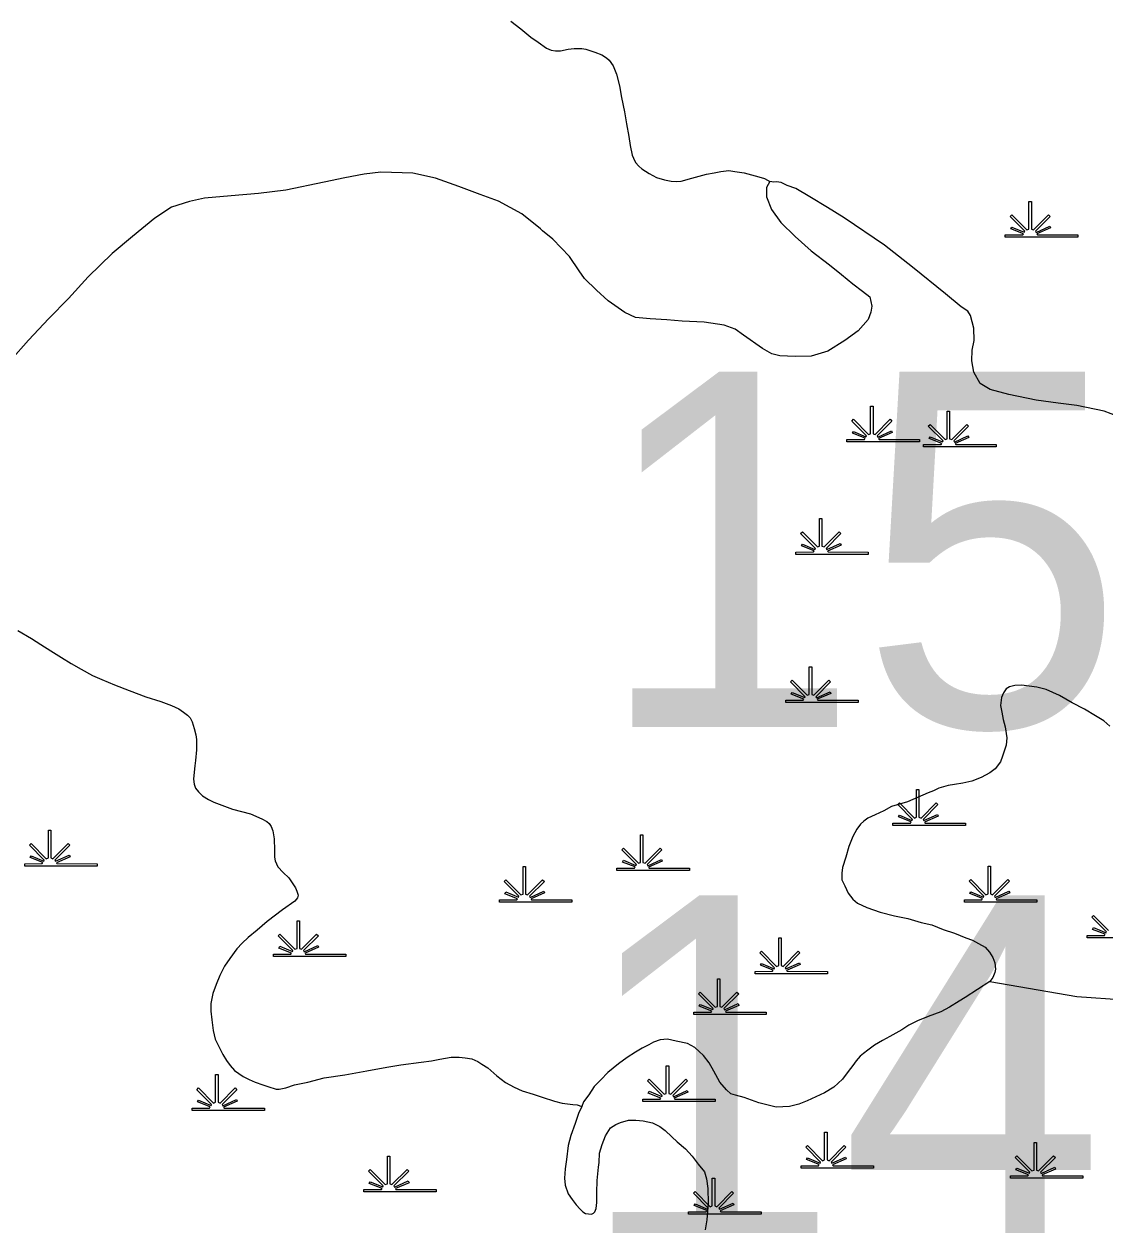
# Model space of a CAD drawing. Extents: x 2220236 to 2384410, y 720751 to 894131.
# Drawn here: x 2361132 to 2364379, y 847261 to 850868 of the extents above; entities that cross this region are included whole.
import ezdxf

# ---------------------------------------------------------------- set-up
doc = ezdxf.new("R2010")
doc.units = 0
for name, color, linetype in [('Exist Hydrographic Creek Single Shore', 7, 'Continuous'), ('Exist Hydrographic Misc Water Feature', 7, 'Continuous'), ('Exist Hydrographic Swamp CELL', 7, 'Continuous'), ('Exist Road Secondary Structure Standard Bridge Number Label', 7, 'Continuous')]:
    doc.layers.add(name, color=color, linetype=linetype)

msp = doc.modelspace()

# ---------------------------------------------------------------- linework, layer by layer
at = {"layer": 'Exist Hydrographic Creek Single Shore'}
for points in [[(2362594.3, 850876), (2362624.5, 850852.6), (2362654.7, 850828.2), (2362677, 850812.7), (2362701.3, 850795), (2362715.4, 850789), (2362728.2, 850786.9), (2362743.3, 850787.5), (2362767.1, 850791.8), (2362785.1, 850794.1), (2362794.6, 850794.5), (2362807.4, 850794.4), (2362819.3, 850792.3), (2362847.2, 850782.9), (2362867.6, 850774.5), (2362881.7, 850766.3), (2362889.6, 850759), (2362901.8, 850741.5), (2362912.3, 850717.3), (2362920.6, 850681.5), (2362926.9, 850647.3), (2362935.6, 850603.4), (2362942, 850567.5), (2362948.5, 850530), (2362952.6, 850502.3), (2362959, 850474), (2362963, 850464.3), (2362969.4, 850452.1), (2362979, 850441), (2362987.6, 850432.5), (2363009.8, 850418.7), (2363032, 850407.1), (2363055.9, 850399.2), (2363076.1, 850395.8), (2363093.2, 850394.8), (2363106, 850395.4), (2363137.8, 850404.2), (2363159.8, 850410.7), (2363182.6, 850416.5), (2363205.7, 850420.8), (2363225.5, 850424.9), (2363249.7, 850427.5), (2363267.5, 850424.9), (2363295.6, 850420.5), (2363317.8, 850414.9), (2363339.8, 850408.2), (2363356.4, 850403.3), (2363372.2, 850394.8)], [(2363372.2, 850394.8), (2363362.7, 850376.3), (2363362.9, 850348.4), (2363377.3, 850310.6), (2363405.8, 850271.4), (2363448.5, 850229.8), (2363496.9, 850186.5), (2363551.4, 850144.4), (2363587.7, 850115.7), (2363622, 850087.6), (2363650.5, 850065.8), (2363672.5, 850048.6), (2363679, 850020), (2363675.8, 850001.8), (2363667.5, 849980.1), (2363637.7, 849946.1), (2363598.1, 849917.6), (2363546.6, 849884.9), (2363496.7, 849869.8), (2363448.8, 849869.4), (2363402.8, 849870.8), (2363378.9, 849877.4), (2363350.4, 849892.7), (2363293.9, 849933.7), (2363268.8, 849951.7), (2363235.5, 849963.5), (2363175.4, 849972.5), (2363109.3, 849975.4), (2363063.2, 849979.4), (2363013.2, 849982.3), (2362969.1, 849986), (2362937, 850001.1), (2362886.6, 850036.8), (2362852.2, 850068.2), (2362815.6, 850103.8), (2362799.6, 850126.2), (2362770.9, 850169.3), (2362720.2, 850221.4), (2362690, 850246.4), (2362683.8, 850252.7), (2362627.4, 850298), (2362557, 850335.2), (2362502.7, 850355.9), (2362438.3, 850379.5), (2362368.1, 850404.6), (2362299.8, 850419.8), (2362203.9, 850422.5), (2362153.9, 850416.5), (2362095.9, 850405.9), (2362034.1, 850392.5), (2361918.2, 850369.1), (2361836.6, 850358.2), (2361754.5, 850351.6), (2361674.7, 850344.4), (2361628.8, 850334.3), (2361575, 850317.3), (2361525.2, 850284.7), (2361457.8, 850229.5), (2361396.6, 850178.7), (2361325.3, 850108.5), (2361266.2, 850043.7), (2361207, 849982.9), (2361145.6, 849918), (2361092.3, 849857.7)], [(2363424.5, 850383.1), (2363406.4, 850391.2), (2363392.3, 850393.3), (2363384.4, 850393), (2363372.2, 850394.8)], [(2364419.2, 849689.2), (2364376.8, 849704.9), (2364294.8, 849721.9), (2364238.7, 849728.8), (2364172.3, 849738.2), (2364090.2, 849755.5), (2364034.1, 849770.3), (2364003.9, 849788.1), (2363985.4, 849821.8), (2363979.1, 849856), (2363980.4, 849887.9), (2363986.1, 849917.7), (2363985.6, 849953.8), (2363975.2, 849992.1), (2363967.1, 850005.5), (2363946.9, 850017.8), (2363900.6, 850057), (2363801.5, 850137.6), (2363716.8, 850203.1), (2363595.6, 850285.1), (2363545.4, 850316.5), (2363492.9, 850348.2), (2363450.5, 850373.3), (2363424.5, 850383.1)], [(2364393.9, 848759.3), (2364375.5, 848775), (2364351.2, 848790.4), (2364317.3, 848810.3), (2364281, 848829.5), (2364242.7, 848851.6), (2364202.3, 848869), (2364174.4, 848876.7), (2364128.2, 848882.4), (2364108.2, 848881.6), (2364092.3, 848877.6), (2364082.4, 848871.3), (2364074.7, 848859.5), (2364068.7, 848845.5), (2364065.1, 848821.4), (2364069.2, 848801.2), (2364073.4, 848779), (2364079.8, 848757.3), (2364084.2, 848723.7), (2364082.4, 848701.6), (2364071, 848669), (2364065.1, 848651.7), (2364049.2, 848631.3), (2364033.3, 848619.2), (2364007.6, 848605), (2363979.8, 848594), (2363951.9, 848588), (2363927.7, 848583.7), (2363907.8, 848581.2), (2363879.9, 848572.5), (2363864.2, 848564.7), (2363848, 848559.1), (2363786.4, 848532), (2363738.4, 848517.5), (2363714.7, 848505.1), (2363688.9, 848492.5), (2363667, 848482.8), (2363655.2, 848474.1), (2363645.1, 848464.5), (2363633.5, 848450.2), (2363621.7, 848427.4), (2363610.1, 848397.4)], [(2363610.1, 848397.4), (2363600.6, 848365.8), (2363590.6, 848335.2), (2363589.1, 848317.8), (2363589.2, 848297.4), (2363597.5, 848279.7), (2363607.6, 848257.8), (2363621.8, 848239.7), (2363636.1, 848227.8), (2363664.2, 848214.2), (2363704.4, 848201), (2363746.6, 848189.6), (2363786.6, 848181.4), (2363826.8, 848169.9), (2363859, 848163), (2363893, 848149), (2363927.3, 848137.3), (2363961.3, 848123.9), (2363981.3, 848116.5), (2363999.4, 848106.4), (2364019.6, 848095.1), (2364032, 848080.8), (2364042.2, 848064.9), (2364048.1, 848048.7), (2364050.5, 848029.1), (2364048.6, 848019.2), (2364042.7, 848004.8), (2364033, 847992.9)], [(2364033, 847992.9), (2363959.5, 847944), (2363941.5, 847933.4), (2363911.8, 847915.1), (2363886.1, 847900.9), (2363848.3, 847886.9), (2363816.3, 847874.1), (2363790.5, 847861.6), (2363768.8, 847847.5), (2363732.9, 847827.4), (2363711, 847815), (2363687.3, 847800.9), (2363667.3, 847786), (2363653.5, 847776.5), (2363643.7, 847767.9), (2363631.8, 847754.3), (2363621.9, 847739.8), (2363608.2, 847722.2), (2363590.4, 847699.1), (2363564.8, 847675.1), (2363536.9, 847658.5), (2363511.1, 847646.6), (2363485.1, 847634.1), (2363459.2, 847624.2), (2363431.3, 847617.1), (2363391.3, 847614.8), (2363339.3, 847628.1), (2363295, 847643.7), (2363269, 847651.5), (2363255.1, 847655.2), (2363242.8, 847666.8), (2363222.5, 847690.6), (2363204.1, 847722.7), (2363189.9, 847748.4), (2363173.6, 847770.7), (2363147.3, 847794.2), (2363125.2, 847805.8), (2363091.1, 847813.3), (2363064.9, 847818.8), (2363043, 847817.2), (2363022.9, 847810.5), (2363009.1, 847802.7), (2362989.2, 847792), (2362969.4, 847780.4), (2362943.8, 847763.9), (2362917.9, 847745.5), (2362886.2, 847718.9), (2362864.5, 847696.7), (2362844.6, 847676.8), (2362828.9, 847652.5), (2362813, 847630.6), (2362807.3, 847617.2)], [(2364033, 847992.9), (2364294.7, 847947.6), (2364581.4, 847927.3), (2364868, 847927.6), (2365090.8, 847938.3), (2365324.5, 847907.5), (2365579.4, 847887.1), (2365845.1, 847835.7), (2366142.5, 847805), (2366408.2, 847732.9), (2366769.7, 847640.2), (2367024.9, 847557.8), (2367141.9, 847516.5), (2367248.1, 847495.9), (2367386, 847516.8), (2367905.5, 847631.3), (2368192, 847652.4), (2368414.9, 847642.3), (2368574.4, 847601.1), (2368723.1, 847590.9), (2368871.8, 847570.4)], [(2362807.3, 847617.2), (2362797.7, 847596.1), (2362788.1, 847566.2), (2362774.5, 847529.5), (2362766.8, 847499.7), (2362761.3, 847457.8), (2362757.6, 847429.7), (2362755.7, 847401.7), (2362758.2, 847381.2), (2362766.5, 847355.2), (2362778.7, 847337.7), (2362790.9, 847321.8), (2362803.2, 847308.5), (2362811.1, 847300.6), (2362819.2, 847296), (2362837.3, 847294.1), (2362843.1, 847297), (2362847.2, 847300.4), (2362851.1, 847310.5), (2362852.9, 847328.6), (2362852.4, 847358.8), (2362854.2, 847394.9), (2362857.5, 847434.5), (2362859.5, 847448.7), (2362861, 847476.6), (2362868.8, 847503.2), (2362878.6, 847528.9), (2362894, 847553.5), (2362910, 847563), (2362923.8, 847569.4), (2362947.9, 847576), (2362969.8, 847576.3), (2362991.9, 847574.5), (2363020, 847568.5), (2363042.2, 847556.9), (2363058.1, 847545.4), (2363078.6, 847525.6), (2363094.6, 847511.4), (2363118.8, 847489.5), (2363139, 847468.3), (2363157.4, 847444.4), (2363175.8, 847420.6), (2363181.8, 847400.1), (2363186.3, 847370.8), (2363186.8, 847326.5), (2363183.6, 847276.5), (2363177.9, 847246.7)]]:
    msp.add_lwpolyline(points, dxfattribs=at)
at = {"layer": 'Exist Hydrographic Misc Water Feature'}
for points in [[(2361114, 849046.3), (2361154.4, 849022.3), (2361182.7, 849004.8), (2361212.7, 848985.3), (2361245, 848965.3), (2361273.3, 848947.8), (2361303.5, 848930), (2361337.8, 848911), (2361365.9, 848899), (2361403.9, 848883.2), (2361448.3, 848866.3), (2361498.3, 848847.7), (2361542.8, 848833.1), (2361574.8, 848821.3), (2361597.6, 848810.7), (2361611.1, 848801.4), (2361623.3, 848792.1), (2361631.2, 848784.2), (2361637.2, 848772.3), (2361643.6, 848751.9), (2361648, 848733.3), (2361649.9, 848718.6), (2361650.5, 848688.1), (2361646.9, 848656.2), (2361644.9, 848640.3), (2361643.1, 848620.6), (2361641.7, 848600.1), (2361643.6, 848584.5), (2361647.7, 848573.1), (2361656, 848562), (2361668, 848550.3), (2361686.2, 848538.6), (2361702.2, 848531.1), (2361758.6, 848509.7), (2361812.6, 848496.2), (2361846.8, 848480.5), (2361861.2, 848472.9), (2361869, 848466.7), (2361874.6, 848457.7), (2361879.4, 848444.8), (2361883.6, 848421.3), (2361884.1, 848386.9), (2361884.3, 848365.5), (2361886.4, 848354.8), (2361894.6, 848337.1)], [(2361894.6, 848337.1), (2361910.8, 848319.7), (2361927.2, 848303.9), (2361939.4, 848285.7), (2361948.1, 848273.6), (2361952.1, 848263.9), (2361955.6, 848251.9), (2361953.9, 848243.7), (2361945.8, 848234.1), (2361908.2, 848207.3), (2361862.6, 848172.6), (2361832.8, 848146.8), (2361805.2, 848124.3), (2361787.5, 848107.9), (2361771.5, 848090.1), (2361750, 848061.4), (2361734.2, 848038.4), (2361720.6, 848010.9), (2361708.9, 847983.2), (2361699.2, 847956.5), (2361693.5, 847926.8), (2361693.8, 847903.2), (2361696.2, 847877), (2361700.4, 847845), (2361706.7, 847819), (2361717.1, 847797.4), (2361729.3, 847773.3), (2361740.2, 847755.7), (2361751.7, 847739.8), (2361764.1, 847725.5), (2361790.1, 847707.5), (2361808.2, 847698.4), (2361826.6, 847690.3), (2361849.2, 847682.1), (2361864.5, 847677.1), (2361889.5, 847668.9), (2361898.6, 847669.3), (2361918.5, 847673.4), (2361944.4, 847682), (2361984.4, 847690.2), (2362034.1, 847702.7), (2362096.1, 847711.8), (2362161.9, 847724.4), (2362221.9, 847735), (2362264, 847741.7), (2362325.6, 847750.1), (2362355.7, 847754.6), (2362381.7, 847759), (2362415.6, 847765.3), (2362423.5, 847765.6), (2362439.6, 847765.3), (2362457.7, 847763.7), (2362477.5, 847760.3), (2362495.6, 847752.1), (2362507.7, 847744.4), (2362525.9, 847732.7), (2362552.1, 847709.2), (2362578.6, 847688.9), (2362604.1, 847675.2), (2362628.8, 847664.1), (2362661.1, 847654.5), (2362689, 847645.2), (2362725.3, 847633.5), (2362749.2, 847627), (2362781.1, 847623.3), (2362793.3, 847622.2), (2362807.3, 847617.2)]]:
    msp.add_lwpolyline(points, dxfattribs=at)
at = {"layer": 'Exist Hydrographic Swamp CELL'}
for points in [[(2364079.9, 850234.3), (2364132.5, 850234.3), (2364134.5, 850238), (2364096.3, 850252.8), (2364099.2, 850258), (2364136.9, 850242.2), (2364138.5, 850245.1), (2364094.1, 850289.7), (2364099.2, 850294.8), (2364144.5, 850249.3), (2364150.8, 850251.7), (2364150.8, 850334.8), (2364158.1, 850334.8), (2364158.1, 850251.7), (2364164.4, 850249.3), (2364209.7, 850294.8), (2364214.8, 850289.7), (2364170.4, 850245.1), (2364172.4, 850241.5), (2364213.3, 850260.1), (2364215.7, 850255.1), (2364174.8, 850237.3), (2364176.4, 850234.3), (2364297.4, 850234.3), (2364297.4, 850227.2), (2364079.9, 850227.2)], [(2363604.3, 849620), (2363656.9, 849620.1), (2363658.9, 849623.7), (2363620.7, 849638.5), (2363623.6, 849643.7), (2363661.3, 849628), (2363662.9, 849630.8), (2363618.5, 849675.4), (2363623.6, 849680.5), (2363668.9, 849635), (2363675.2, 849637.4), (2363675.2, 849720.5), (2363682.5, 849720.5), (2363682.5, 849637.4), (2363688.8, 849635), (2363734.1, 849680.5), (2363739.2, 849675.4), (2363694.8, 849630.8), (2363696.8, 849627.2), (2363737.7, 849645.8), (2363740.1, 849640.8), (2363699.2, 849623), (2363700.8, 849620.1), (2363821.8, 849620), (2363821.8, 849612.9), (2363604.3, 849612.9)], [(2363834.4, 849604.6), (2363887.1, 849604.7), (2363889.1, 849608.3), (2363850.8, 849623.2), (2363853.7, 849628.3), (2363891.5, 849612.6), (2363893.1, 849615.5), (2363848.6, 849660), (2363853.8, 849665.2), (2363899, 849619.7), (2363905.4, 849622.1), (2363905.4, 849705.1), (2363912.6, 849705.1), (2363912.6, 849622.1), (2363918.9, 849619.7), (2363964.2, 849665.2), (2363969.4, 849660), (2363924.9, 849615.5), (2363926.9, 849611.9), (2363967.8, 849630.5), (2363970.3, 849625.5), (2363929.3, 849607.6), (2363930.9, 849604.7), (2364052, 849604.6), (2364052, 849597.5), (2363834.4, 849597.5)], [(2363450.9, 849282.1), (2363503.5, 849282.2), (2363505.5, 849285.8), (2363467.3, 849300.7), (2363470.2, 849305.9), (2363507.9, 849290.1), (2363509.5, 849293), (2363465.1, 849337.5), (2363470.2, 849342.7), (2363515.5, 849297.2), (2363521.8, 849299.6), (2363521.8, 849382.6), (2363529.1, 849382.6), (2363529, 849299.6), (2363535.4, 849297.2), (2363580.7, 849342.7), (2363585.8, 849337.5), (2363541.4, 849293), (2363543.4, 849289.4), (2363584.3, 849308), (2363586.7, 849303), (2363545.7, 849285.1), (2363547.4, 849282.2), (2363668.4, 849282.1), (2363668.4, 849275), (2363450.9, 849275)], [(2363420.2, 848836.8), (2363472.8, 848836.9), (2363474.8, 848840.5), (2363436.6, 848855.3), (2363439.5, 848860.5), (2363477.2, 848844.8), (2363478.8, 848847.6), (2363434.4, 848892.2), (2363439.5, 848897.3), (2363484.8, 848851.8), (2363491.1, 848854.2), (2363491.1, 848937.3), (2363498.4, 848937.3), (2363498.4, 848854.2), (2363504.7, 848851.8), (2363550, 848897.3), (2363555.1, 848892.2), (2363510.7, 848847.6), (2363512.7, 848844), (2363553.6, 848862.6), (2363556, 848857.6), (2363515.1, 848839.8), (2363516.7, 848836.9), (2363637.7, 848836.8), (2363637.7, 848829.7), (2363420.2, 848829.7)], [(2363742.4, 848468.2), (2363795, 848468.3), (2363797, 848471.9), (2363758.8, 848486.8), (2363761.7, 848491.9), (2363799.4, 848476.2), (2363801, 848479.1), (2363756.6, 848523.6), (2363761.7, 848528.8), (2363807, 848483.3), (2363813.3, 848485.7), (2363813.3, 848568.7), (2363820.6, 848568.7), (2363820.5, 848485.7), (2363826.9, 848483.3), (2363872.2, 848528.8), (2363877.3, 848523.6), (2363832.9, 848479.1), (2363834.9, 848475.5), (2363875.8, 848494.1), (2363878.2, 848489), (2363837.2, 848471.2), (2363838.9, 848468.3), (2363959.9, 848468.2), (2363959.9, 848461.1), (2363742.4, 848461.1)], [(2361134.5, 848346.2), (2361187.1, 848346.3), (2361189.1, 848349.9), (2361150.9, 848364.7), (2361153.8, 848369.9), (2361191.5, 848354.2), (2361193.1, 848357), (2361148.7, 848401.6), (2361153.8, 848406.7), (2361199.1, 848361.2), (2361205.4, 848363.6), (2361205.4, 848446.7), (2361212.7, 848446.7), (2361212.6, 848363.6), (2361219, 848361.2), (2361264.3, 848406.7), (2361269.4, 848401.6), (2361225, 848357), (2361227, 848353.4), (2361267.9, 848372), (2361270.3, 848367), (2361229.3, 848349.2), (2361231, 848346.3), (2361352, 848346.2), (2361352, 848339.1), (2361134.5, 848339.1)], [(2362913.4, 848332.6), (2362966, 848332.7), (2362968, 848336.3), (2362929.7, 848351.1), (2362932.6, 848356.3), (2362970.4, 848340.6), (2362972, 848343.5), (2362927.5, 848388), (2362932.7, 848393.1), (2362977.9, 848347.6), (2362984.3, 848350), (2362984.3, 848433.1), (2362991.5, 848433.1), (2362991.5, 848350), (2362997.8, 848347.6), (2363043.1, 848393.1), (2363048.3, 848388), (2363003.8, 848343.5), (2363005.8, 848339.9), (2363046.7, 848358.5), (2363049.2, 848353.4), (2363008.2, 848335.6), (2363009.8, 848332.7), (2363130.9, 848332.6), (2363130.9, 848325.5), (2362913.4, 848325.5)], [(2362560.3, 848237.5), (2362612.9, 848237.5), (2362614.9, 848241.1), (2362576.7, 848256), (2362579.6, 848261.2), (2362617.3, 848245.4), (2362618.9, 848248.3), (2362574.5, 848292.9), (2362579.6, 848298), (2362624.9, 848252.5), (2362631.2, 848254.9), (2362631.2, 848338), (2362638.5, 848338), (2362638.4, 848254.9), (2362644.8, 848252.5), (2362690.1, 848298), (2362695.2, 848292.9), (2362650.8, 848248.3), (2362652.8, 848244.7), (2362693.7, 848263.3), (2362696.1, 848258.3), (2362655.1, 848240.5), (2362656.8, 848237.5), (2362777.8, 848237.5), (2362777.8, 848230.4), (2362560.3, 848230.4)], [(2363957.2, 848237.9), (2364009.8, 848238), (2364011.8, 848241.6), (2363973.6, 848256.4), (2363976.5, 848261.6), (2364014.2, 848245.8), (2364015.8, 848248.7), (2363971.4, 848293.3), (2363976.5, 848298.4), (2364021.8, 848252.9), (2364028.1, 848255.3), (2364028.1, 848338.4), (2364035.4, 848338.4), (2364035.3, 848255.3), (2364041.7, 848252.9), (2364087, 848298.4), (2364092.1, 848293.3), (2364047.7, 848248.7), (2364049.7, 848245.1), (2364090.6, 848263.7), (2364093, 848258.7), (2364052, 848240.9), (2364053.7, 848238), (2364174.7, 848237.9), (2364174.7, 848230.8), (2363957.2, 848230.8)], [(2361881.3, 848074.3), (2361934, 848074.4), (2361936, 848078), (2361897.7, 848092.9), (2361900.6, 848098.1), (2361938.4, 848082.3), (2361940, 848085.2), (2361895.5, 848129.7), (2361900.7, 848134.9), (2361945.9, 848089.4), (2361952.3, 848091.8), (2361952.3, 848174.9), (2361959.5, 848174.9), (2361959.5, 848091.8), (2361965.8, 848089.4), (2362011.1, 848134.9), (2362016.3, 848129.7), (2361971.8, 848085.2), (2361973.8, 848081.6), (2362014.7, 848100.2), (2362017.2, 848095.2), (2361976.2, 848077.3), (2361977.8, 848074.4), (2362098.8, 848074.3), (2362098.8, 848067.2), (2361881.3, 848067.2)], [(2363328.2, 848022.9), (2363380.8, 848023), (2363382.8, 848026.6), (2363344.5, 848041.4), (2363347.4, 848046.6), (2363385.2, 848030.9), (2363386.8, 848033.7), (2363342.3, 848078.3), (2363347.5, 848083.4), (2363392.8, 848037.9), (2363399.1, 848040.3), (2363399.1, 848123.4), (2363406.3, 848123.4), (2363406.3, 848040.3), (2363412.6, 848037.9), (2363458, 848083.4), (2363463.1, 848078.3), (2363418.7, 848033.7), (2363420.7, 848030.1), (2363461.5, 848048.7), (2363464, 848043.7), (2363423, 848025.9), (2363424.6, 848023), (2363545.7, 848022.9), (2363545.7, 848015.8), (2363328.2, 848015.8)], [(2363144.1, 847900), (2363196.7, 847900.1), (2363198.7, 847903.7), (2363160.4, 847918.6), (2363163.3, 847923.7), (2363201.1, 847908), (2363202.7, 847910.9), (2363158.2, 847955.4), (2363163.4, 847960.5), (2363208.6, 847915.1), (2363215, 847917.4), (2363215, 848000.5), (2363222.2, 848000.5), (2363222.2, 847917.4), (2363228.5, 847915.1), (2363273.8, 847960.5), (2363279, 847955.4), (2363234.5, 847910.9), (2363236.5, 847907.3), (2363277.4, 847925.9), (2363279.9, 847920.8), (2363238.9, 847903), (2363240.5, 847900.1), (2363361.6, 847900), (2363361.6, 847892.9), (2363144.1, 847892.9)], [(2362990.6, 847639), (2363043.3, 847639), (2363045.3, 847642.6), (2363007, 847657.5), (2363009.9, 847662.7), (2363047.7, 847646.9), (2363049.2, 847649.8), (2363004.8, 847694.4), (2363009.9, 847699.5), (2363055.2, 847654), (2363061.6, 847656.4), (2363061.6, 847739.5), (2363068.8, 847739.5), (2363068.8, 847656.4), (2363075.1, 847654), (2363120.4, 847699.5), (2363125.6, 847694.4), (2363081.1, 847649.8), (2363083.1, 847646.2), (2363124, 847664.8), (2363126.5, 847659.8), (2363085.5, 847642), (2363087.1, 847639), (2363208.1, 847639), (2363208.1, 847631.9), (2362990.6, 847631.9)], [(2361636.9, 847612.2), (2361689.5, 847612.3), (2361691.5, 847615.9), (2361653.3, 847630.7), (2361656.2, 847635.9), (2361693.9, 847620.2), (2361695.5, 847623), (2361651.1, 847667.6), (2361656.2, 847672.7), (2361701.5, 847627.2), (2361707.8, 847629.6), (2361707.8, 847712.7), (2361715.1, 847712.7), (2361715.1, 847629.6), (2361721.4, 847627.2), (2361766.7, 847672.7), (2361771.8, 847667.6), (2361727.4, 847623), (2361729.4, 847619.4), (2361770.3, 847638), (2361772.7, 847633), (2361731.8, 847615.2), (2361733.4, 847612.3), (2361854.4, 847612.2), (2361854.4, 847605.1), (2361636.9, 847605.1)], [(2363466.2, 847439.3), (2363518.9, 847439.4), (2363520.9, 847443), (2363482.6, 847457.8), (2363485.5, 847463), (2363523.3, 847447.3), (2363524.8, 847450.2), (2363480.4, 847494.7), (2363485.5, 847499.8), (2363530.8, 847454.4), (2363537.2, 847456.7), (2363537.2, 847539.8), (2363544.4, 847539.8), (2363544.4, 847456.7), (2363550.7, 847454.4), (2363596, 847499.8), (2363601.2, 847494.7), (2363556.7, 847450.2), (2363558.7, 847446.6), (2363599.6, 847465.2), (2363602.1, 847460.1), (2363561.1, 847442.3), (2363562.7, 847439.4), (2363683.7, 847439.3), (2363683.7, 847432.2), (2363466.2, 847432.2)], [(2364095.3, 847408.6), (2364147.9, 847408.7), (2364149.9, 847412.3), (2364111.6, 847427.1), (2364114.5, 847432.3), (2364152.3, 847416.6), (2364153.9, 847419.5), (2364109.4, 847464), (2364114.6, 847469.1), (2364159.9, 847423.6), (2364166.2, 847426), (2364166.2, 847509.1), (2364173.4, 847509.1), (2364173.4, 847426), (2364179.7, 847423.6), (2364225.1, 847469.1), (2364230.2, 847464), (2364185.8, 847419.5), (2364187.8, 847415.9), (2364228.6, 847434.5), (2364231.1, 847429.4), (2364190.1, 847411.6), (2364191.7, 847408.7), (2364312.8, 847408.6), (2364312.8, 847401.5), (2364095.3, 847401.5)], [(2362152.9, 847367.5), (2362205.6, 847367.6), (2362207.6, 847371.2), (2362169.3, 847386), (2362172.2, 847391.2), (2362209.9, 847375.5), (2362211.5, 847378.4), (2362167.1, 847422.9), (2362172.2, 847428), (2362217.5, 847382.5), (2362223.8, 847384.9), (2362223.8, 847468), (2362231.1, 847468), (2362231.1, 847384.9), (2362237.4, 847382.5), (2362282.7, 847428), (2362287.8, 847422.9), (2362243.4, 847378.4), (2362245.4, 847374.8), (2362286.3, 847393.4), (2362288.7, 847388.3), (2362247.8, 847370.5), (2362249.4, 847367.6), (2362370.4, 847367.5), (2362370.4, 847360.4), (2362152.9, 847360.4)], [(2363128.7, 847301.1), (2363181.3, 847301.2), (2363183.3, 847304.8), (2363145.1, 847319.6), (2363148, 847324.8), (2363185.7, 847309.1), (2363187.3, 847312), (2363142.9, 847356.5), (2363148, 847361.6), (2363193.3, 847316.1), (2363199.6, 847318.5), (2363199.6, 847401.6), (2363206.9, 847401.6), (2363206.9, 847318.5), (2363213.2, 847316.1), (2363258.5, 847361.6), (2363263.6, 847356.5), (2363219.2, 847312), (2363221.2, 847308.4), (2363262.1, 847327), (2363264.5, 847321.9), (2363223.6, 847304.1), (2363225.2, 847301.2), (2363346.2, 847301.1), (2363346.2, 847294), (2363128.7, 847294)]]:
    msp.add_lwpolyline(points, close=True, dxfattribs=at)
for points in [[(2364384, 848141.2), (2364339.6, 848185.8), (2364344.7, 848190.9), (2364390, 848145.4)], [(2364542.9, 848123.3), (2364325.4, 848123.3), (2364325.4, 848130.4), (2364378, 848130.5), (2364380, 848134.1), (2364341.8, 848148.9), (2364344.7, 848154.1), (2364382.4, 848138.3)]]:
    msp.add_lwpolyline(points, dxfattribs=at)

# ---------------------------------------------------------------- texts
at = {"layer": 'Exist Road Secondary Structure Standard Bridge Number Label'}
for s, p in [('151', (2362850.7, 848757)), ('141', (2362791.7, 847184.9))]:
    msp.add_text(s, height=1066.27, dxfattribs=at).set_placement(p)

doc.saveas('drawing.dxf')
